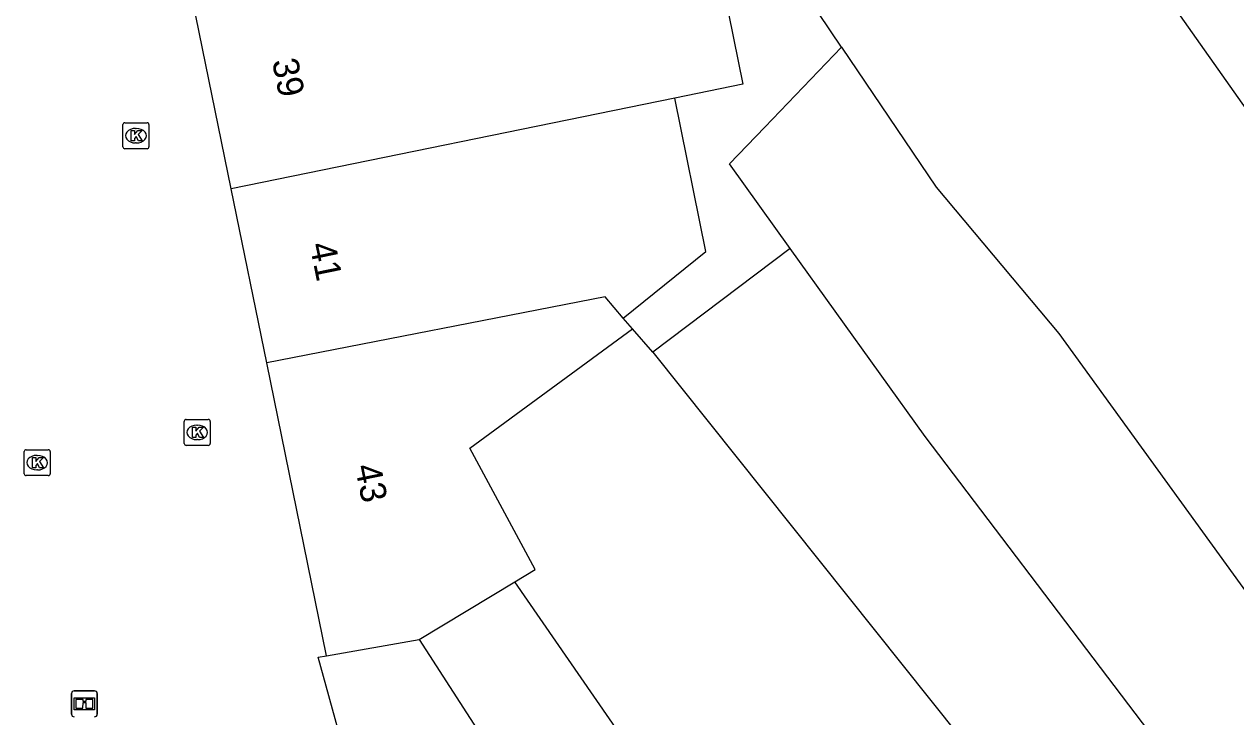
# Model space of a CAD drawing. Extents: x 161087 to 161922, y 382574 to 383873.
# Drawn here: x 161256.01 to 161302.69, y 383402.63 to 383429.31 of the extents above; entities that cross this region are included whole.
import ezdxf

# ---------------------------------------------------------------- set-up
doc = ezdxf.new("R2010")
doc.units = 0
for name, color, linetype in [('IMGEO_Informatiebord', 7, 'Continuous'), ('IMGEO_Kolk', 7, 'Continuous'), ('IMGEO_Pand', 7, 'Continuous'), ('IMGEO_Pand_nummerreeks', 7, 'Continuous')]:
    doc.layers.add(name, color=color, linetype=linetype)

msp = doc.modelspace()

# ---------------------------------------------------------------- linework, layer by layer
at = {"layer": 'IMGEO_Informatiebord'}
for p, q in [((161257.834, 383402.733), (161257.834, 383403.533)), ((161257.834, 383403.533), (161257.834, 383402.733)), ((161257.934, 383403.633), (161258.724, 383403.633)), ((161258.724, 383403.633), (161257.934, 383403.633)), ((161258.824, 383403.533), (161258.824, 383402.733)), ((161258.824, 383402.733), (161258.824, 383403.533))]:
    msp.add_line(p, q, dxfattribs=at)
for points in [[(161257.935, 383403.365), (161258.723, 383403.365), (161258.723, 383402.901), (161257.935, 383402.901), (161257.935, 383403.365)], [(161258, 383403.3), (161258, 383402.966), (161258.275, 383402.966), (161258.276, 383403.179), (161258.38, 383403.18), (161258.381, 383402.966), (161258.658, 383402.966), (161258.658, 383403.3), (161258.382, 383403.3), (161258.382, 383403.22), (161258.276, 383403.22), (161258.276, 383403.3), (161258, 383403.3)]]:
    msp.add_lwpolyline(points, dxfattribs=at)
for centre, start, end in [((161257.934, 383403.533), 90, 180), ((161257.934, 383403.533), 90, 180), ((161258.724, 383403.533), 0, 90), ((161258.724, 383403.533), 360, 90), ((161257.934, 383402.733), 180, 270), ((161257.934, 383402.733), 180, 270), ((161258.724, 383402.733), 270, 0), ((161258.724, 383402.733), 270, 0)]:
    msp.add_arc(centre, 0.1, start, end, dxfattribs=at)
at = {"layer": 'IMGEO_Kolk'}
for p, q in [((161259.815, 383424.588), (161259.815, 383425.44)), ((161259.89, 383425.514), (161260.742, 383425.514)), ((161260.816, 383425.44), (161260.816, 383424.588)), ((161260.303, 383425.294), (161260.328, 383425.294)), ((161260.742, 383424.514), (161259.89, 383424.514)), ((161260.326, 383424.734), (161260.301, 383424.734)), ((161262.177, 383413.16), (161262.177, 383414.012)), ((161262.252, 383414.086), (161263.104, 383414.086)), ((161262.665, 383413.866), (161262.69, 383413.866)), ((161263.178, 383414.012), (161263.178, 383413.16)), ((161262.688, 383413.306), (161262.663, 383413.306)), ((161256.011, 383411.994), (161256.011, 383412.846)), ((161256.086, 383412.92), (161256.938, 383412.92)), ((161257.012, 383412.846), (161257.012, 383411.994)), ((161263.104, 383413.086), (161262.252, 383413.086)), ((161256.499, 383412.7), (161256.524, 383412.7)), ((161256.938, 383411.92), (161256.086, 383411.92)), ((161256.522, 383412.14), (161256.497, 383412.14))]:
    msp.add_line(p, q, dxfattribs=at)
for points in [[(161259.815, 383424.588), (161259.815, 383425.44)], [(161259.89, 383425.514), (161260.742, 383425.514)], [(161260.816, 383425.44), (161260.816, 383424.588)], [(161260.136, 383425.214), (161260.259, 383425.214), (161260.259, 383425.063), (161260.389, 383425.214), (161260.553, 383425.214), (161260.407, 383425.063), (161260.56, 383424.814), (161260.408, 383424.814), (161260.323, 383424.978), (161260.259, 383424.911), (161260.259, 383424.814), (161260.136, 383424.814), (161260.136, 383425.214)], [(161260.742, 383424.514), (161259.89, 383424.514)], [(161262.177, 383413.16), (161262.177, 383414.012)], [(161262.252, 383414.086), (161263.104, 383414.086)], [(161262.498, 383413.786), (161262.621, 383413.786), (161262.621, 383413.635), (161262.751, 383413.786), (161262.915, 383413.786), (161262.769, 383413.635), (161262.922, 383413.386), (161262.77, 383413.386), (161262.685, 383413.55), (161262.621, 383413.483), (161262.621, 383413.386), (161262.498, 383413.386), (161262.498, 383413.786)], [(161263.178, 383414.012), (161263.178, 383413.16)], [(161256.011, 383411.994), (161256.011, 383412.846)], [(161256.086, 383412.92), (161256.938, 383412.92)], [(161257.012, 383412.846), (161257.012, 383411.994)], [(161263.104, 383413.086), (161262.252, 383413.086)], [(161256.332, 383412.62), (161256.455, 383412.62), (161256.455, 383412.469), (161256.585, 383412.62), (161256.749, 383412.62), (161256.603, 383412.469), (161256.756, 383412.22), (161256.604, 383412.22), (161256.519, 383412.384), (161256.455, 383412.317), (161256.455, 383412.22), (161256.332, 383412.22), (161256.332, 383412.62)], [(161256.938, 383411.92), (161256.086, 383411.92)]]:
    msp.add_lwpolyline(points, dxfattribs=at)
for centre, start, end in [((161259.892, 383425.438), 91.552, 178.448), ((161259.892, 383425.438), 91.552, 178.448), ((161260.74, 383425.438), 1.552, 88.448), ((161260.74, 383425.438), 1.552, 88.448), ((161259.892, 383424.59), 181.552, 268.448), ((161259.892, 383424.59), 181.552, 268.448), ((161260.74, 383424.59), 271.552, 358.448), ((161260.74, 383424.59), 271.552, 358.448), ((161262.254, 383414.01), 91.552, 178.448), ((161262.254, 383414.01), 91.552, 178.448), ((161263.102, 383414.01), 1.552, 88.448), ((161263.102, 383414.01), 1.552, 88.448), ((161256.088, 383412.844), 91.552, 178.448), ((161256.088, 383412.844), 91.552, 178.448), ((161256.936, 383412.844), 1.552, 88.448), ((161256.936, 383412.844), 1.552, 88.448), ((161262.254, 383413.162), 181.552, 268.448), ((161262.254, 383413.162), 181.552, 268.448), ((161263.102, 383413.162), 271.552, 358.448), ((161263.102, 383413.162), 271.552, 358.448), ((161256.088, 383411.996), 181.552, 268.448), ((161256.088, 383411.996), 181.552, 268.448), ((161256.936, 383411.996), 271.552, 358.448), ((161256.936, 383411.996), 271.552, 358.448)]:
    msp.add_arc(centre, 0.0765, start, end, dxfattribs=at)
for centre, major_axis, ratio, start_param, end_param in [((161260.302, 383425.014), (-0.387, 0.002), 0.722429, 4.712389, 7.853982), ((161260.327, 383425.014), (-0.39, 0.002), 0.717154, 1.570796, 4.712389), ((161262.664, 383413.586), (-0.387, 0.002), 0.722429, 4.712389, 7.853982), ((161262.689, 383413.586), (-0.39, 0.002), 0.717154, 1.570796, 4.712389), ((161256.498, 383412.42), (-0.387, 0.002), 0.722429, 4.712389, 7.853982), ((161256.523, 383412.42), (-0.39, 0.002), 0.717154, 1.570796, 4.712389)]:
    msp.add_ellipse(centre, major_axis=major_axis, ratio=ratio, start_param=start_param, end_param=end_param, dxfattribs=at)
at = {"layer": 'IMGEO_Pand'}
for points in [[(161287.507, 383428.422), (161285.724, 383431.07), (161285.865, 383431.179), (161287.119, 383432.153), (161285.863, 383438.531), (161285.264, 383441.572), (161289.598, 383444.795)], [(161289.598, 383444.795), (161294.652, 383438), (161294.901, 383437.644), (161305.363, 383422.807), (161307.153, 383424.079), (161308.109, 383422.724), (161308.403, 383422.934), (161319.736, 383406.419)], [(161282.23, 383434.225), (161283.705, 383426.999), (161281.073, 383426.46)], [(161263.989, 383422.964), (161262.513, 383430.191)], [(161285.524, 383420.675), (161283.192, 383423.925), (161284.548, 383425.338), (161287.507, 383428.422)], [(161287.507, 383428.422), (161291.143, 383423.027), (161295.874, 383417.396), (161310.222, 383397.593)], [(161281.073, 383426.46), (161263.989, 383422.964)], [(161279.094, 383417.987), (161282.28, 383420.557), (161281.073, 383426.46)], [(161265.359, 383416.26), (161263.989, 383422.964)], [(161285.524, 383420.675), (161280.227, 383416.672)], [(161305.86, 383393.502), (161290.727, 383413.422), (161285.524, 383420.675)], [(161279.094, 383417.987), (161278.394, 383418.801), (161265.359, 383416.26)], [(161279.445, 383417.58), (161279.094, 383417.987)], [(161274.915, 383407.829), (161275.701, 383408.303), (161273.18, 383412.975), (161279.445, 383417.58)], [(161280.227, 383416.672), (161279.445, 383417.58)], [(161280.227, 383416.672), (161301.654, 383389.841)], [(161267.664, 383404.977), (161265.359, 383416.26)], [(161271.229, 383405.609), (161274.915, 383407.829)], [(161294.274, 383383.417), (161285.256, 383392.868), (161274.915, 383407.829)], [(161267.664, 383404.977), (161271.229, 383405.609)], [(161271.229, 383405.609), (161277.494, 383395.9), (161277.952, 383393.831), (161276.757, 383392.469), (161278.344, 383390.776)], [(161272.328, 383388.379), (161271.947, 383388.214), (161267.334, 383404.928), (161267.664, 383404.977)]]:
    msp.add_lwpolyline(points, dxfattribs=at)

# ---------------------------------------------------------------- texts
at = {"layer": 'IMGEO_Pand_nummerreeks'}
for s, rotation, p in [('39', 281.5449, (161265.554, 383427.892)), ('41', 281.557, (161267.001, 383420.816)), ('43', 281.5412, (161268.745, 383412.276))]:
    msp.add_text(s, height=1, rotation=rotation, dxfattribs=at).set_placement(p)

doc.saveas('drawing.dxf')
